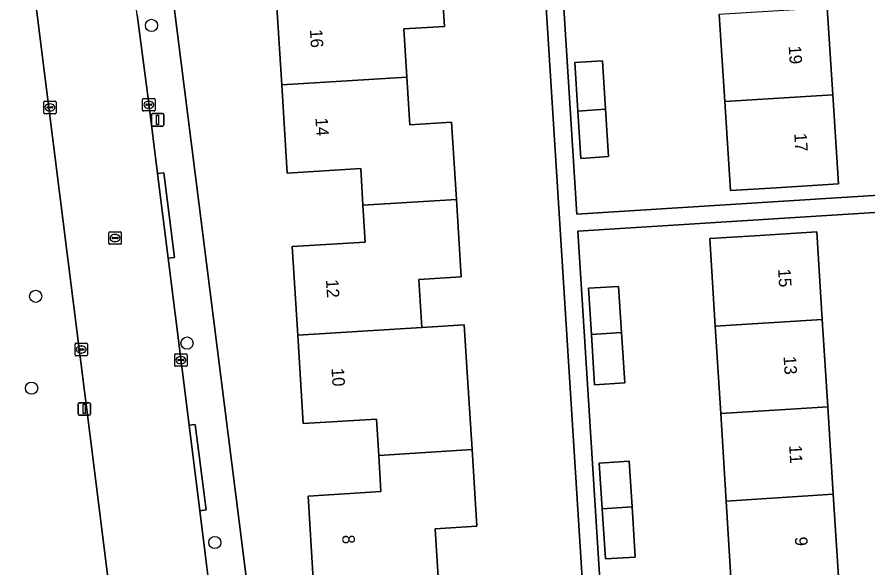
# Model space of a CAD drawing. Extents: x 159680 to 160786, y 387323 to 388340.
# Drawn here: x 160150.5 to 160218.6, y 388103.7 to 388147.8 of the extents above; entities that cross this region are included whole.
import ezdxf

# ---------------------------------------------------------------- set-up
doc = ezdxf.new("R2010")
doc.units = 0
for name, color, linetype in [('IMGEO_Boom', 7, 'Continuous'), ('IMGEO_Erf', 7, 'Continuous'), ('IMGEO_Groenvoorziening', 7, 'Continuous'), ('IMGEO_Kolk', 7, 'Continuous'), ('IMGEO_Lichtmast', 7, 'Continuous'), ('IMGEO_Pand', 7, 'Continuous'), ('IMGEO_Pand_nummerreeks', 7, 'Continuous'), ('IMGEO_Rijbaan_lokaal_gesloten', 7, 'Continuous'), ('IMGEO_Rioolput', 7, 'Continuous'), ('IMGEO_Voetpad_open', 7, 'Continuous')]:
    doc.layers.add(name, color=color, linetype=linetype)

msp = doc.modelspace()

# ---------------------------------------------------------------- linework, layer by layer
at = {"layer": 'IMGEO_Boom'}
for centre in [(160161.299, 388147.092), (160152.037, 388125.433), (160164.139, 388121.692), (160151.709, 388118.086), (160166.361, 388105.751)]:
    msp.add_circle(centre, 0.489, dxfattribs=at)
at = {"layer": 'IMGEO_Erf'}
for points in [[(160191.269, 388196.245), (160195.306, 388132.01), (160220.316, 388133.584)], [(160197.779, 388070.357), (160190.01, 388193.783)], [(160178.211, 388132.708), (160178.028, 388135.644), (160172.153, 388135.278), (160171.713, 388142.34), (160171.274, 388149.401), (160177.143, 388149.766), (160176.961, 388152.692), (160176.779, 388155.618), (160170.895, 388155.251), (160170.46, 388162.245), (160170.024, 388169.24), (160175.943, 388169.609), (160175.761, 388172.54), (160175.579, 388175.468), (160169.685, 388175.102), (160169.245, 388182.182), (160168.804, 388189.266), (160174.637, 388189.629), (160174.439, 388192.808), (160165.941, 388192.271), (160165.943, 388192.239), (160157.662, 388191.738), (160159.285, 388178.9), (160172.985, 388070.553)], [(160184.341, 388153.152), (160184.723, 388147.016), (160181.469, 388146.813), (160181.709, 388142.963), (160181.946, 388139.153), (160185.292, 388139.361), (160185.677, 388133.171), (160186.062, 388126.992), (160182.674, 388126.781), (160182.913, 388122.946), (160186.307, 388123.157), (160186.544, 388119.347), (160186.928, 388113.187), (160187.31, 388107.056), (160183.978, 388106.848), (160184.218, 388102.99)], [(160215.335, 388148.512), (160215.782, 388141.556), (160216.239, 388134.438), (160211.25, 388134.118), (160207.604, 388133.884), (160207.147, 388141.002), (160206.7, 388147.958)], [(160174.959, 388068.93), (160182.108, 388069.377), (160181.913, 388072.507), (160181.725, 388075.527), (160175.932, 388075.166), (160175.493, 388082.225), (160175.053, 388089.284), (160180.915, 388089.649), (160180.728, 388092.65), (160180.542, 388095.648), (160174.703, 388095.284), (160174.262, 388102.368), (160173.821, 388109.452), (160179.648, 388109.815), (160179.467, 388112.718), (160179.287, 388115.621), (160173.439, 388115.257), (160172.999, 388122.33), (160172.559, 388129.405), (160178.394, 388129.769), (160178.211, 388132.708)], [(160220.402, 388132.213), (160195.393, 388130.64), (160198.976, 388073.628)], [(160207.689, 388102.079), (160207.252, 388109.065), (160206.815, 388116.051), (160206.378, 388123.038), (160205.94, 388130.05), (160209.512, 388130.274), (160214.502, 388130.586), (160214.94, 388123.574), (160215.377, 388116.587), (160215.814, 388109.601), (160216.251, 388102.615)]]:
    msp.add_lwpolyline(points, dxfattribs=at)
for points in [[(160197.852, 388136.606), (160195.641, 388136.462), (160195.394, 388140.248), (160195.141, 388144.123), (160197.352, 388144.268), (160197.605, 388140.39)], [(160198.876, 388122.531), (160199.136, 388118.503), (160196.734, 388118.348), (160196.473, 388122.38), (160196.235, 388126.074), (160198.637, 388126.229)], [(160199.985, 388104.587), (160197.604, 388104.433), (160197.345, 388108.445), (160197.109, 388112.101), (160199.491, 388112.255), (160199.727, 388108.594)]]:
    msp.add_lwpolyline(points, close=True, dxfattribs=at)
at = {"layer": 'IMGEO_Groenvoorziening'}
msp.add_lwpolyline([(160127.356, 388139.34), (160145.16, 388076.181), (160160.785, 388078.981), (160156.813, 388110.855), (160154.631, 388128.209), (160148.378, 388177.868)], dxfattribs=at)
at = {"layer": 'IMGEO_Kolk'}
for p, q in [((160160.665, 388141.251), (160161.517, 388141.251)), ((160152.678, 388140.111), (160152.678, 388140.963)), ((160152.753, 388141.037), (160153.605, 388141.037)), ((160152.937, 388140.531), (160152.937, 388140.543)), ((160152.98, 388140.58), (160153.378, 388140.58)), ((160153.166, 388140.817), (160153.191, 388140.817)), ((160153.421, 388140.543), (160153.421, 388140.531)), ((160153.679, 388140.963), (160153.679, 388140.111)), ((160160.59, 388140.325), (160160.59, 388141.177)), ((160160.849, 388140.745), (160160.849, 388140.757)), ((160161.287, 388140.708), (160160.889, 388140.708)), ((160160.892, 388140.794), (160161.29, 388140.794)), ((160161.078, 388141.031), (160161.103, 388141.031)), ((160161.333, 388140.757), (160161.333, 388140.745)), ((160161.591, 388141.177), (160161.591, 388140.325)), ((160153.605, 388140.037), (160152.753, 388140.037)), ((160153.375, 388140.494), (160152.977, 388140.494)), ((160153.189, 388140.257), (160153.164, 388140.257)), ((160161.517, 388140.251), (160160.665, 388140.251)), ((160161.101, 388140.471), (160161.076, 388140.471)), ((160155.184, 388120.753), (160155.184, 388121.605)), ((160155.259, 388121.679), (160156.111, 388121.679)), ((160155.672, 388121.459), (160155.697, 388121.459)), ((160156.185, 388121.605), (160156.185, 388120.753)), ((160155.443, 388121.173), (160155.443, 388121.185)), ((160155.881, 388121.136), (160155.483, 388121.136)), ((160155.486, 388121.222), (160155.884, 388121.222)), ((160155.695, 388120.899), (160155.67, 388120.899)), ((160155.927, 388121.185), (160155.927, 388121.173)), ((160163.227, 388120.836), (160164.079, 388120.836)), ((160156.111, 388120.679), (160155.259, 388120.679)), ((160163.152, 388119.91), (160163.152, 388120.762)), ((160163.411, 388120.33), (160163.411, 388120.342)), ((160163.849, 388120.293), (160163.451, 388120.293)), ((160163.454, 388120.379), (160163.852, 388120.379)), ((160163.64, 388120.616), (160163.665, 388120.616)), ((160163.895, 388120.342), (160163.895, 388120.33)), ((160164.153, 388120.762), (160164.153, 388119.91)), ((160164.079, 388119.836), (160163.227, 388119.836)), ((160163.663, 388120.056), (160163.638, 388120.056))]:
    msp.add_line(p, q, dxfattribs=at)
for points in [[(160160.665, 388141.251), (160161.517, 388141.251)], [(160152.678, 388140.111), (160152.678, 388140.963)], [(160152.753, 388141.037), (160153.605, 388141.037)], [(160153.679, 388140.963), (160153.679, 388140.111)], [(160160.59, 388140.325), (160160.59, 388141.177)], [(160161.591, 388141.177), (160161.591, 388140.325)], [(160153.605, 388140.037), (160152.753, 388140.037)], [(160161.517, 388140.251), (160160.665, 388140.251)], [(160155.184, 388120.753), (160155.184, 388121.605)], [(160155.259, 388121.679), (160156.111, 388121.679)], [(160156.185, 388121.605), (160156.185, 388120.753)], [(160163.227, 388120.836), (160164.079, 388120.836)], [(160156.111, 388120.679), (160155.259, 388120.679)], [(160163.152, 388119.91), (160163.152, 388120.762)], [(160164.153, 388120.762), (160164.153, 388119.91)], [(160164.079, 388119.836), (160163.227, 388119.836)]]:
    msp.add_lwpolyline(points, dxfattribs=at)
for centre, radius, start, end in [((160160.667, 388141.175), 0.0765, 91.55205, 178.44795), ((160160.667, 388141.175), 0.0765, 91.55205, 178.44795), ((160161.515, 388141.175), 0.0765, 1.55205, 88.44795), ((160161.515, 388141.175), 0.0765, 1.55205, 88.44795), ((160152.755, 388140.961), 0.0765, 91.55205, 178.44795), ((160152.755, 388140.961), 0.0765, 91.55205, 178.44795), ((160152.977, 388140.54), 0.0403, 85.87752, 175.75265), ((160152.974, 388140.53), 0.0366, 178.93798, 274.71019), ((160153.378, 388140.537), 0.043, 264.86636, 352.45326), ((160153.382, 388140.542), 0.0386, 1.73085, 96.63898), ((160153.603, 388140.961), 0.0765, 1.55205, 88.44795), ((160153.603, 388140.961), 0.0765, 1.55205, 88.44795), ((160160.889, 388140.754), 0.0403, 85.87752, 175.75265), ((160160.886, 388140.744), 0.0366, 178.93798, 274.71019), ((160161.29, 388140.751), 0.043, 264.86636, 352.45326), ((160161.294, 388140.756), 0.0386, 1.73085, 96.63898), ((160152.755, 388140.113), 0.0765, 181.55205, 268.44795), ((160152.755, 388140.113), 0.0765, 181.55205, 268.44795), ((160153.603, 388140.113), 0.0765, 271.55205, 358.44795), ((160153.603, 388140.113), 0.0765, 271.55205, 358.44795), ((160160.667, 388140.327), 0.0765, 181.55205, 268.44795), ((160160.667, 388140.327), 0.0765, 181.55205, 268.44795), ((160161.515, 388140.327), 0.0765, 271.55205, 358.44795), ((160161.515, 388140.327), 0.0765, 271.55205, 358.44795), ((160155.261, 388121.603), 0.0765, 91.55205, 178.44795), ((160155.261, 388121.603), 0.0765, 91.55205, 178.44795), ((160156.109, 388121.603), 0.0765, 1.55205, 88.44795), ((160156.109, 388121.603), 0.0765, 1.55205, 88.44795), ((160155.483, 388121.182), 0.0403, 85.87752, 175.75265), ((160155.48, 388121.172), 0.0366, 178.93798, 274.71019), ((160155.884, 388121.179), 0.043, 264.86636, 352.45326), ((160155.888, 388121.184), 0.0386, 1.73085, 96.63898), ((160163.229, 388120.76), 0.0765, 91.55205, 178.44795), ((160163.229, 388120.76), 0.0765, 91.55205, 178.44795), ((160164.077, 388120.76), 0.0765, 1.55205, 88.44795), ((160164.077, 388120.76), 0.0765, 1.55205, 88.44795), ((160155.261, 388120.755), 0.0765, 181.55205, 268.44795), ((160155.261, 388120.755), 0.0765, 181.55205, 268.44795), ((160156.109, 388120.755), 0.0765, 271.55205, 358.44795), ((160156.109, 388120.755), 0.0765, 271.55205, 358.44795), ((160163.451, 388120.339), 0.0403, 85.87752, 175.75265), ((160163.448, 388120.329), 0.0366, 178.93798, 274.71019), ((160163.852, 388120.336), 0.043, 264.86636, 352.45326), ((160163.856, 388120.341), 0.0386, 1.73085, 96.63898), ((160163.229, 388119.912), 0.0765, 181.55205, 268.44795), ((160163.229, 388119.912), 0.0765, 181.55205, 268.44795), ((160164.077, 388119.912), 0.0765, 271.55205, 358.44795), ((160164.077, 388119.912), 0.0765, 271.55205, 358.44795)]:
    msp.add_arc(centre, radius, start, end, dxfattribs=at)
for centre, major_axis, ratio, start_param, end_param in [((160153.165, 388140.537), (-0.387, 0.002), 0.722429, 4.712389, 7.853982), ((160153.19, 388140.537), (-0.39, 0.002), 0.717154, 1.570796, 4.712389), ((160161.077, 388140.751), (-0.387, 0.002), 0.722429, 4.712389, 7.853982), ((160161.102, 388140.751), (-0.39, 0.002), 0.717154, 1.570796, 4.712389), ((160155.671, 388121.179), (-0.387, 0.002), 0.722429, 4.712389, 7.853982), ((160155.696, 388121.179), (-0.39, 0.002), 0.717154, 1.570796, 4.712389), ((160163.639, 388120.336), (-0.387, 0.002), 0.722429, 4.712389, 7.853982), ((160163.664, 388120.336), (-0.39, 0.002), 0.717154, 1.570796, 4.712389)]:
    msp.add_ellipse(centre, major_axis=major_axis, ratio=ratio, start_param=start_param, end_param=end_param, dxfattribs=at)
at = {"layer": 'IMGEO_Lichtmast'}
for p, q in [((160161.287, 388139.15), (160161.287, 388139.95)), ((160161.287, 388139.95), (160161.287, 388139.15)), ((160161.387, 388140.05), (160162.177, 388140.05)), ((160162.177, 388140.05), (160161.387, 388140.05)), ((160162.277, 388139.95), (160162.277, 388139.15)), ((160162.277, 388139.15), (160162.277, 388139.95)), ((160162.177, 388139.05), (160161.387, 388139.05)), ((160161.387, 388139.05), (160162.177, 388139.05)), ((160155.424, 388116.028), (160155.424, 388116.828)), ((160155.424, 388116.828), (160155.424, 388116.028)), ((160155.524, 388116.928), (160156.314, 388116.928)), ((160156.314, 388116.928), (160155.524, 388116.928)), ((160156.414, 388116.828), (160156.414, 388116.028)), ((160156.414, 388116.028), (160156.414, 388116.828)), ((160156.314, 388115.928), (160155.524, 388115.928)), ((160155.524, 388115.928), (160156.314, 388115.928))]:
    msp.add_line(p, q, dxfattribs=at)
for points in [[(160161.707, 388139.925), (160161.857, 388139.925), (160161.857, 388139.175), (160161.707, 388139.175), (160161.707, 388139.925)], [(160155.844, 388116.803), (160155.994, 388116.803), (160155.994, 388116.053), (160155.844, 388116.053), (160155.844, 388116.803)]]:
    msp.add_lwpolyline(points, dxfattribs=at)
for centre, start, end in [((160161.387, 388139.95), 90, 180), ((160161.387, 388139.95), 90, 180), ((160162.177, 388139.95), 0, 90), ((160162.177, 388139.95), 360, 90), ((160161.387, 388139.15), 180, 270), ((160161.387, 388139.15), 180, 270), ((160162.177, 388139.15), 270, 0), ((160162.177, 388139.15), 270, 0), ((160155.524, 388116.828), 90, 180), ((160155.524, 388116.828), 90, 180), ((160156.314, 388116.828), 0, 90), ((160156.314, 388116.828), 360, 90), ((160155.524, 388116.028), 180, 270), ((160155.524, 388116.028), 180, 270), ((160156.314, 388116.028), 270, 0), ((160156.314, 388116.028), 270, 0)]:
    msp.add_arc(centre, 0.1, start, end, dxfattribs=at)
at = {"layer": 'IMGEO_Pand'}
for points in [[(160181.709, 388142.963), (160181.469, 388146.813), (160184.723, 388147.016), (160184.341, 388153.152), (160176.961, 388152.692), (160177.143, 388149.766), (160171.274, 388149.401), (160171.713, 388142.34)], [(160206.7, 388147.958), (160207.147, 388141.002), (160215.782, 388141.556), (160215.335, 388148.512)], [(160197.352, 388144.268), (160195.141, 388144.123), (160195.394, 388140.248), (160197.605, 388140.39)], [(160171.713, 388142.34), (160172.153, 388135.278), (160178.028, 388135.644), (160178.211, 388132.708), (160185.677, 388133.171), (160185.292, 388139.361), (160181.946, 388139.153), (160181.709, 388142.963)], [(160207.147, 388141.002), (160207.604, 388133.884), (160211.25, 388134.118), (160216.239, 388134.438), (160215.782, 388141.556)], [(160195.641, 388136.462), (160197.852, 388136.606), (160197.605, 388140.39), (160195.394, 388140.248)], [(160182.913, 388122.946), (160182.674, 388126.781), (160186.062, 388126.992), (160185.677, 388133.171), (160178.211, 388132.708), (160178.394, 388129.769), (160172.559, 388129.405), (160172.999, 388122.33)], [(160214.94, 388123.574), (160214.502, 388130.586), (160209.512, 388130.274), (160205.94, 388130.05), (160206.378, 388123.038)], [(160198.876, 388122.531), (160198.637, 388126.229), (160196.235, 388126.074), (160196.473, 388122.38)], [(160206.378, 388123.038), (160206.815, 388116.051), (160215.377, 388116.587), (160214.94, 388123.574)], [(160186.928, 388113.187), (160186.544, 388119.347), (160186.307, 388123.157), (160182.913, 388122.946), (160172.999, 388122.33), (160173.439, 388115.257), (160179.287, 388115.621), (160179.467, 388112.718)], [(160196.473, 388122.38), (160196.734, 388118.348), (160199.136, 388118.503), (160198.876, 388122.531)], [(160206.815, 388116.051), (160207.252, 388109.065), (160215.814, 388109.601), (160215.377, 388116.587)], [(160179.467, 388112.718), (160179.648, 388109.815), (160173.821, 388109.452), (160174.262, 388102.368), (160184.218, 388102.99), (160183.978, 388106.848), (160187.31, 388107.056), (160186.928, 388113.187)], [(160199.727, 388108.594), (160199.491, 388112.255), (160197.109, 388112.101), (160197.345, 388108.445)], [(160216.251, 388102.615), (160215.814, 388109.601), (160207.252, 388109.065), (160207.689, 388102.079)], [(160197.345, 388108.445), (160197.604, 388104.433), (160199.985, 388104.587), (160199.727, 388108.594)]]:
    msp.add_lwpolyline(points, close=True, dxfattribs=at)
at = {"layer": 'IMGEO_Rijbaan_lokaal_gesloten'}
for points in [[(160148.056, 388180.455), (160148.378, 388177.868), (160154.631, 388128.209), (160156.813, 388110.855), (160160.785, 388078.981), (160160.786, 388078.973), (160163.004, 388059.227), (160164.513, 388041.045)], [(160172.311, 388054.67), (160170.276, 388067.092), (160169.773, 388071.175), (160169.211, 388075.731), (160168.963, 388077.746), (160167.646, 388088.338), (160166.786, 388095.256), (160165.595, 388104.837), (160165.162, 388108.292), (160164.304, 388115.133), (160162.63, 388128.476), (160161.779, 388135.262), (160161.051, 388141.067), (160160.159, 388147.949), (160159.264, 388154.85), (160157.629, 388167.465)]]:
    msp.add_lwpolyline(points, dxfattribs=at)
at = {"layer": 'IMGEO_Rioolput'}
for p, q in [((160157.882, 388129.668), (160157.882, 388130.52)), ((160157.957, 388130.594), (160158.809, 388130.594)), ((160158.37, 388130.374), (160158.395, 388130.374)), ((160158.883, 388130.52), (160158.883, 388129.668)), ((160158.141, 388130.088), (160158.141, 388130.1)), ((160158.579, 388130.051), (160158.181, 388130.051)), ((160158.184, 388130.137), (160158.582, 388130.137)), ((160158.393, 388129.814), (160158.368, 388129.814)), ((160158.625, 388130.1), (160158.625, 388130.088)), ((160158.809, 388129.594), (160157.957, 388129.594))]:
    msp.add_line(p, q, dxfattribs=at)
for points in [[(160157.882, 388129.668), (160157.882, 388130.52)], [(160157.957, 388130.594), (160158.809, 388130.594)], [(160158.883, 388130.52), (160158.883, 388129.668)], [(160158.809, 388129.594), (160157.957, 388129.594)]]:
    msp.add_lwpolyline(points, dxfattribs=at)
for centre, radius, start, end in [((160157.959, 388130.518), 0.0765, 91.55205, 178.44795), ((160157.959, 388130.518), 0.0765, 91.55205, 178.44795), ((160158.807, 388130.518), 0.0765, 1.55205, 88.44795), ((160158.807, 388130.518), 0.0765, 1.55205, 88.44795), ((160157.959, 388129.67), 0.0765, 181.55205, 268.44795), ((160157.959, 388129.67), 0.0765, 181.55205, 268.44795), ((160158.181, 388130.097), 0.0403, 85.87752, 175.75265), ((160158.178, 388130.087), 0.0366, 178.93798, 274.71019), ((160158.582, 388130.094), 0.043, 264.86636, 352.45326), ((160158.586, 388130.099), 0.0386, 1.73085, 96.63898), ((160158.807, 388129.67), 0.0765, 271.55205, 358.44795), ((160158.807, 388129.67), 0.0765, 271.55205, 358.44795)]:
    msp.add_arc(centre, radius, start, end, dxfattribs=at)
for centre, major_axis, ratio, start_param, end_param in [((160158.369, 388130.094), (-0.387, 0.002), 0.722429, 4.712389, 7.853982), ((160158.394, 388130.094), (-0.39, 0.002), 0.717154, 1.570796, 4.712389)]:
    msp.add_ellipse(centre, major_axis=major_axis, ratio=ratio, start_param=start_param, end_param=end_param, dxfattribs=at)
at = {"layer": 'IMGEO_Voetpad_open'}
for points in [[(160220.316, 388133.584), (160195.306, 388132.01), (160191.269, 388196.245)], [(160190.01, 388193.783), (160197.779, 388070.357), (160199.176, 388070.444), (160198.976, 388073.628), (160195.393, 388130.64), (160220.402, 388132.213)], [(160172.985, 388070.553), (160159.285, 388178.9)], [(160160.159, 388147.949), (160161.051, 388141.067), (160161.779, 388135.262), (160162.275, 388135.319), (160163.126, 388128.533), (160162.63, 388128.476), (160164.304, 388115.133), (160164.8, 388115.19), (160165.658, 388108.349), (160165.162, 388108.292), (160165.595, 388104.837), (160166.786, 388095.256), (160167.282, 388095.313), (160168.142, 388088.395), (160167.646, 388088.338), (160168.963, 388077.746), (160169.211, 388075.731), (160169.707, 388075.786), (160170.269, 388071.23), (160169.773, 388071.175), (160170.276, 388067.092), (160172.311, 388054.67)]]:
    msp.add_lwpolyline(points, dxfattribs=at)
for points in [[(160161.779, 388135.262), (160162.63, 388128.476), (160163.126, 388128.533), (160162.275, 388135.319)], [(160165.162, 388108.292), (160165.658, 388108.349), (160164.8, 388115.19), (160164.304, 388115.133)]]:
    msp.add_lwpolyline(points, close=True, dxfattribs=at)

# ---------------------------------------------------------------- texts
at = {"layer": 'IMGEO_Pand_nummerreeks'}
for s, rotation, p in [('16', 273.56143, (160173.963, 388146.76)), ('19', 273.67348, (160212.246, 388145.45)), ('14', 273.56143, (160174.403, 388139.699)), ('17', 273.67348, (160212.695, 388138.458)), ('15', 273.57806, (160211.4, 388127.619)), ('12', 273.55919, (160175.248, 388126.761)), ('13', 273.57806, (160211.838, 388120.626)), ('10', 273.55919, (160175.689, 388119.681)), ('11', 273.57806, (160212.283, 388113.519)), ('8', 273.56224, (160176.539, 388106.337)), ('9', 273.57806, (160212.741, 388106.182))]:
    msp.add_text(s, height=1, rotation=rotation, dxfattribs=at).set_placement(p)

doc.saveas('drawing.dxf')
